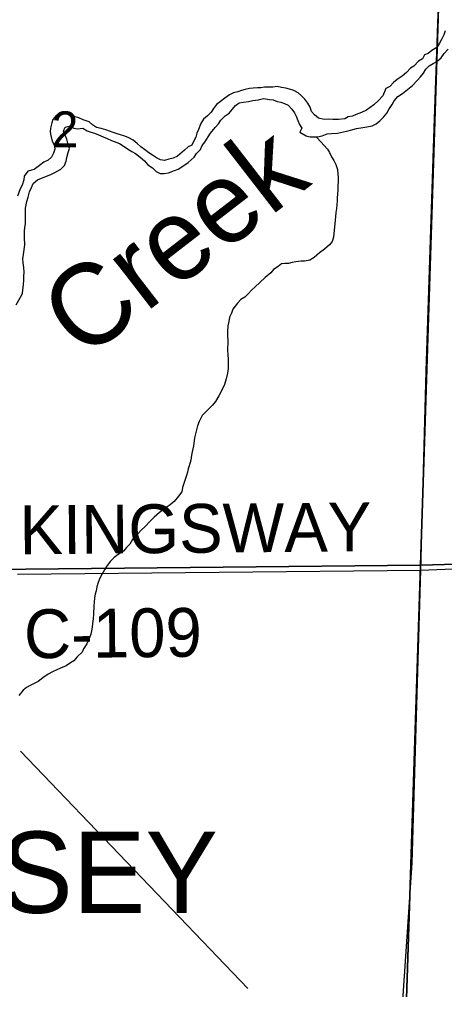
# Model space of a CAD drawing. Extents: x 1588073 to 2013523, y 1090242 to 1357120.
# Drawn here: x 1773359 to 1775971, y 1241944 to 1247908 of the extents above; entities that cross this region are included whole.
import ezdxf

# ---------------------------------------------------------------- set-up
doc = ezdxf.new("R2010")
doc.units = 0
for name, color, linetype in [('GM_X_Corporation_Text', 7, 'Continuous'), ('GM_X_County_Road', 7, 'Continuous'), ('GM_X_County_Road_Text', 7, 'Continuous'), ('GM_X_Major_River', 7, 'Continuous'), ('GM_X_Major_River_Text', 7, 'Continuous'), ('GM_X_Minor_River', 7, 'Continuous'), ('GM_X_Section', 7, 'Continuous'), ('GM_X_Section_Text', 7, 'Continuous')]:
    doc.layers.add(name, color=color, linetype=linetype)

msp = doc.modelspace()

# ---------------------------------------------------------------- linework, layer by layer
at = {"layer": 'GM_X_County_Road'}
for points in [[(1775401.4, 1233690.1), (1775553.3, 1236584.4), (1775620.6, 1238660.5), (1775692.2, 1240630.2), (1775701.2, 1241694.7), (1775771.8, 1242724.2), (1775825.4, 1244523.5), (1775858.2, 1245746.3), (1775906.2, 1247240.2), (1775961.7, 1248824.3), (1775994.9, 1249645.5), (1775956.8, 1249772.6), (1775945.5, 1249880.8), (1775920.2, 1250124.5), (1775909.9, 1250223.3), (1775912, 1250336.4), (1775922, 1250853.9), (1775946.6, 1251012.3), (1775996.1, 1251099.9)], [(1773346.4, 1244497.8), (1775825.4, 1244523.5), (1777610.5, 1244596.7), (1780396.8, 1244658.8), (1780972.6, 1244678.2), (1781100, 1244734.5)]]:
    msp.add_lwpolyline(points, dxfattribs=at)
at = {"layer": 'GM_X_Major_River'}
for points in [[(1775974.3, 1247836.8), (1775966.3, 1247812.7), (1775952.4, 1247784.6), (1775938.5, 1247758.4), (1775922.5, 1247736.3), (1775892.5, 1247716.2), (1775870.6, 1247698.1), (1775846.6, 1247690), (1775834.6, 1247665.9), (1775810.7, 1247651.8), (1775782.7, 1247621.6)], [(1774597, 1247288.9), (1774623, 1247315), (1774646.9, 1247331.2), (1774668.9, 1247355.3), (1774686.8, 1247379.4), (1774708.8, 1247395.6), (1774734.8, 1247399.6), (1774766.8, 1247403.8), (1774792.8, 1247409.8), (1774824.8, 1247414), (1774858.8, 1247422.1), (1774894.8, 1247416.2), (1774918.8, 1247414.2), (1774942.9, 1247404.3), (1774964.9, 1247398.4), (1774986.9, 1247390.4), (1775009, 1247380.4), (1775033.1, 1247356.4), (1775049.1, 1247334.4), (1775059.2, 1247312.4), (1775069.3, 1247286.3), (1775079.3, 1247262.3), (1775093.4, 1247240.3), (1775081.5, 1247214.2), (1775121.5, 1247192.2), (1775145.6, 1247186.3), (1775189.6, 1247186.4), (1775219.6, 1247192.6), (1775249.6, 1247204.7), (1775275.6, 1247206.8), (1775313.6, 1247208.9), (1775367.6, 1247221.1), (1775393.6, 1247227.2), (1775429.6, 1247237.3), (1775469.6, 1247243.5), (1775493.6, 1247247.6), (1775525.6, 1247253.7), (1775549.6, 1247265.8), (1775573.5, 1247283.9), (1775595.5, 1247306.1), (1775615.4, 1247332.2), (1775627.4, 1247354.3), (1775649.3, 1247384.4), (1775661.2, 1247406.6), (1775683.2, 1247434.7), (1775713.1, 1247452.9), (1775743.1, 1247477), (1775773.1, 1247501.2), (1775803, 1247533.4), (1775822.9, 1247555.5), (1775840.9, 1247577.6), (1775854.8, 1247601.7), (1775876.8, 1247621.9), (1775900.8, 1247638), (1775922.7, 1247650.1), (1775950.7, 1247672.2), (1775968.6, 1247698.4), (1775992.6, 1247724.5)], [(1775782.7, 1247621.6), (1775760.8, 1247607.5), (1775736.8, 1247581.3), (1775710.9, 1247559.2), (1775678.9, 1247539), (1775656.9, 1247520.9), (1775635, 1247494.7), (1775609, 1247482.6), (1775591.1, 1247438.4), (1775565.2, 1247410.3), (1775537.2, 1247382.1), (1775513.3, 1247366), (1775491.3, 1247349.9), (1775461.3, 1247335.7), (1775427.3, 1247323.6), (1775405.4, 1247313.5), (1775379.3, 1247309.4), (1775357.4, 1247297.3), (1775319.4, 1247293.1), (1775285.3, 1247293.1), (1775255.3, 1247295), (1775231.3, 1247292.9), (1775197.3, 1247300.8), (1775171.2, 1247320.8), (1775153.2, 1247342.8), (1775145.1, 1247368.8), (1775131, 1247392.9), (1775112.9, 1247416.9), (1775092.9, 1247438.9), (1775070.8, 1247456.9), (1775044.8, 1247470.8), (1775018.7, 1247478.8), (1774994.7, 1247484.7), (1774968.7, 1247488.6), (1774942.7, 1247494.6), (1774916.6, 1247490.5), (1774892.6, 1247492.4), (1774864.6, 1247492.3), (1774842.6, 1247488.2), (1774820.6, 1247488.2), (1774794.6, 1247486.1), (1774772.6, 1247484), (1774746.6, 1247477.9), (1774722.6, 1247471.8), (1774700.6, 1247463.7), (1774674.6, 1247457.6), (1774650.6, 1247443.5), (1774620.7, 1247423.3), (1774594.7, 1247403.2), (1774570.7, 1247385.1), (1774550.8, 1247360.9), (1774536.9, 1247338.8), (1774514.9, 1247314.7), (1774490.9, 1247294.6), (1774473, 1247268.4), (1774459.1, 1247230.3), (1774449.2, 1247208.2), (1774443.2, 1247184.1), (1774431.3, 1247162), (1774417.3, 1247135.9), (1774395.3, 1247123.8), (1774373.4, 1247103.6), (1774329.5, 1247067.4), (1774303.5, 1247055.3), (1774277.5, 1247049.2), (1774249.5, 1247041.1), (1774225.5, 1247045), (1774201.4, 1247057), (1774177.4, 1247072.9), (1774153.3, 1247086.9), (1774127.3, 1247108.9), (1774105.2, 1247124.9), (1774083.1, 1247144.9), (1774057.1, 1247164.8), (1774031, 1247180.8), (1774007, 1247190.7), (1773980.9, 1247198.7), (1773958.9, 1247204.6), (1773934.9, 1247212.6), (1773890.8, 1247228.5), (1773860.8, 1247238.4), (1773832.7, 1247244.4), (1773808.7, 1247260.3), (1773786.6, 1247278.3), (1773750.6, 1247290.2), (1773724.5, 1247302.2), (1773700.5, 1247310.1), (1773678.5, 1247324.1), (1773656.4, 1247334.1), (1773634.4, 1247334), (1773606.4, 1247327.9), (1773584.4, 1247317.8), (1773564.5, 1247293.7), (1773558.5, 1247271.6), (1773550.6, 1247239.5), (1773548.7, 1247217.4), (1773552.7, 1247195.3), (1773560.8, 1247159.3), (1773572.9, 1247137.2), (1773577, 1247111.2), (1773569, 1247085.1)], [(1773339.4, 1246153.6), (1773365.3, 1246199.8), (1773377.2, 1246223.9), (1773379.1, 1246246), (1773385.1, 1246276.1), (1773387, 1246304.2), (1773386.9, 1246328.3), (1773388.9, 1246354.3), (1773386.8, 1246382.4), (1773382.7, 1246412.5), (1773380.6, 1246436.6), (1773384.6, 1246462.7), (1773392.4, 1246522.9), (1773390.3, 1246565), (1773390.2, 1246607.1), (1773392.1, 1246629.2), (1773396.1, 1246651.2), (1773395.8, 1246747.5), (1773403.7, 1246787.7), (1773413.7, 1246815.8), (1773421.6, 1246847.9), (1773433.5, 1246874), (1773443.5, 1246900.1), (1773469.4, 1246922.3), (1773505.4, 1246936.4), (1773551.4, 1246954.6), (1773577.4, 1246966.8), (1773613.3, 1246986.9), (1773635.3, 1247009.1), (1773647.2, 1247037.2), (1773651.1, 1247059.2), (1773659.1, 1247089.4), (1773667, 1247115.5), (1773658.9, 1247139.5), (1773650.9, 1247171.6), (1773640.8, 1247195.6), (1773630.7, 1247221.7), (1773640.6, 1247245.8), (1773664.6, 1247251.8), (1773692.7, 1247239.9), (1773716.7, 1247236), (1773748.7, 1247240.1), (1773774.8, 1247222.1), (1773796.8, 1247214.1), (1773820.8, 1247208.2), (1773844.9, 1247198.3), (1773872.9, 1247186.3), (1773899, 1247176.4), (1773925, 1247164.4), (1773973.1, 1247144.5), (1773997.1, 1247130.5), (1774023.2, 1247112.6), (1774049.2, 1247096.6), (1774071.3, 1247084.6), (1774101.4, 1247060.7), (1774127.4, 1247038.7), (1774147.5, 1247014.7), (1774175.6, 1246994.7), (1774199.6, 1246972.7), (1774223.7, 1246960.8), (1774247.7, 1246960.8), (1774275.7, 1246964.9), (1774311.7, 1246979.1), (1774333.7, 1246987.2), (1774369.6, 1247009.3), (1774395.6, 1247027.5), (1774433.5, 1247061.7), (1774447.5, 1247083.8), (1774471.4, 1247108), (1774481.4, 1247132.1), (1774497.3, 1247154.2), (1774519.2, 1247186.3), (1774533.2, 1247208.4), (1774561.1, 1247244.6), (1774581.1, 1247266.8), (1774597, 1247288.9)], [(1773569, 1247085.1), (1773557.1, 1247061), (1773535.1, 1247042.8), (1773509.1, 1247030.7), (1773483.2, 1247010.6), (1773449.2, 1246986.4), (1773411.2, 1246974.2), (1773387.3, 1246944.1), (1773385.4, 1246922), (1773375.5, 1246889.9), (1773363.5, 1246865.8), (1773347.6, 1246821.6)]]:
    msp.add_lwpolyline(points, dxfattribs=at)
at = {"layer": 'GM_X_Minor_River'}
msp.add_line((1773365.1, 1243409.4), (1774761.3, 1241950.7), dxfattribs=at)
for points in [[(1775185.1, 1247185.5), (1775186.1, 1247181.8), (1775210, 1247155.6), (1775231.9, 1247133.4), (1775251.7, 1247111.2), (1775263.6, 1247089.1), (1775275.4, 1247062.9), (1775291.3, 1247040.8), (1775303.2, 1247016.6), (1775313, 1246984.4), (1775314.8, 1246958.3), (1775316.7, 1246936.3), (1775316.5, 1246914.2), (1775314.3, 1246882.1), (1775314.1, 1246856), (1775314, 1246836), (1775311.8, 1246809.9), (1775311.7, 1246789.8), (1775309.5, 1246769.8), (1775307.4, 1246745.7), (1775303.2, 1246721.7), (1775301, 1246693.6), (1775298.9, 1246673.6), (1775296.7, 1246651.5), (1775290.3, 1246591.4), (1775288.2, 1246569.3), (1775280, 1246543.3), (1775263.8, 1246523.3), (1775233.6, 1246495.4), (1775203.4, 1246473.6), (1775169.2, 1246443.7), (1775143.1, 1246427.8), (1775111, 1246422), (1775089, 1246422.1), (1775056.9, 1246418.3), (1775034.8, 1246414.4), (1775012.8, 1246406.6), (1774988.7, 1246406.7), (1774968.7, 1246404.8), (1774948.6, 1246388.9), (1774920.4, 1246371), (1774904.3, 1246351.1), (1774868, 1246321.2), (1774835.8, 1246291.3), (1774807.6, 1246263.4), (1774785.4, 1246243.5), (1774767.3, 1246223.5), (1774743.1, 1246201.6), (1774719, 1246185.7), (1774698.8, 1246163.8), (1774670.5, 1246127.8), (1774662.3, 1246101.8), (1774650.2, 1246077.8), (1774646, 1246051.8), (1774639.8, 1246023.7), (1774637.6, 1245989.6), (1774637.4, 1245967.6), (1774639.1, 1245927.4), (1774636.8, 1245875.3), (1774638.6, 1245845.2), (1774642.4, 1245819.1), (1774642.1, 1245762.9), (1774637.8, 1245732.8), (1774629.6, 1245698.8), (1774619.4, 1245664.8), (1774599.1, 1245620.8), (1774584.9, 1245594.8), (1774562.6, 1245558.8), (1774544.4, 1245536.8), (1774524.3, 1245516.9), (1774502.1, 1245493), (1774481.9, 1245473), (1774463.7, 1245437), (1774453.5, 1245409), (1774435, 1245336.9), (1774432.8, 1245316.9), (1774428.6, 1245286.8), (1774420.4, 1245250.7), (1774416.2, 1245228.7), (1774412, 1245198.6), (1774401.8, 1245164.6), (1774395.7, 1245144.6), (1774391.5, 1245124.5), (1774385.4, 1245104.5), (1774369, 1245054.5), (1774360.9, 1245030.4), (1774356.7, 1245004.4), (1774336.5, 1244976.4), (1774310.2, 1244944.5), (1774284.1, 1244924.6), (1774247.8, 1244898.7), (1774219.7, 1244876.8), (1774187.4, 1244849), (1774159.2, 1244821.1), (1774131, 1244791.1), (1774106.8, 1244769.2), (1774088.7, 1244747.3), (1774068.5, 1244731.3), (1774054.4, 1244711.4), (1774038.2, 1244681.4), (1774016, 1244661.5)], [(1774016, 1244661.5), (1773997.8, 1244639.5), (1773965.7, 1244619.7), (1773941.5, 1244599.8), (1773917.3, 1244575.8), (1773893.1, 1244545.9), (1773880.9, 1244523.9), (1773864.7, 1244495.9), (1773850.5, 1244469.9), (1773840.3, 1244439.9), (1773834.2, 1244419.9), (1773830, 1244395.8), (1773823.9, 1244375.8), (1773819.7, 1244351.8), (1773817.5, 1244323.7), (1773815.4, 1244303.6), (1773815, 1244251.5), (1773812.9, 1244223.4), (1773808.7, 1244195.3), (1773806.5, 1244171.3), (1773802.3, 1244149.2), (1773798.2, 1244129.2), (1773786, 1244097.2), (1773773.8, 1244069.2), (1773753.6, 1244039.2), (1773745.4, 1244019.2), (1773713.2, 1243989.3), (1773693, 1243965.4), (1773666.9, 1243949.5), (1773646.7, 1243933.6), (1773610.6, 1243919.7), (1773588.5, 1243909.8), (1773562.4, 1243898), (1773536.3, 1243884.1), (1773502.1, 1243860.2), (1773473.9, 1243838.3), (1773429.7, 1243816.6), (1773403.6, 1243800.7), (1773381.4, 1243784.8), (1773355.2, 1243752.8)]]:
    msp.add_lwpolyline(points, dxfattribs=at)
at = {"layer": 'GM_X_Section'}
for points in [[(1776000.9, 1250072.6), (1775823, 1244552.7), (1770567.6, 1244500.5), (1770697.5, 1250042.7)], [(1781261.5, 1250000.7), (1781124.6, 1244880.7), (1781123.2, 1244700.6), (1775823, 1244552.7), (1776000.9, 1250072.6)], [(1775823, 1244552.7), (1781123.2, 1244700.6), (1780948.4, 1239599), (1780939, 1239420.9), (1775653, 1239287)], [(1770567.6, 1244500.5), (1775823, 1244552.7), (1775653, 1239287), (1770389.4, 1239212.8)]]:
    msp.add_lwpolyline(points, close=True, dxfattribs=at)

# ---------------------------------------------------------------- texts
at = {"layer": 'GM_X_Corporation_Text'}
msp.add_text('LINDSEY', height=500, rotation=0.00001, dxfattribs=at).set_placement((1771717.8, 1242415.6))
at = {"layer": 'GM_X_County_Road_Text'}
for s, rotation, p in [('KINGSWAY', 0.505, (1773360.2, 1244619.8)), ('C-109', 0.55165, (1773388.3, 1243980.5))]:
    msp.add_text(s, height=300, rotation=rotation, dxfattribs=at).set_placement(p)
at = {"layer": 'GM_X_Major_River_Text'}
msp.add_text('Creek', height=500.32, rotation=37.70352, dxfattribs=at).set_placement((1773750.8, 1245806.7))
at = {"layer": 'GM_X_Section_Text'}
msp.add_text('2', height=221, rotation=0.00001, dxfattribs=at).set_placement((1773557.1, 1247121.7))

doc.saveas('drawing.dxf')
